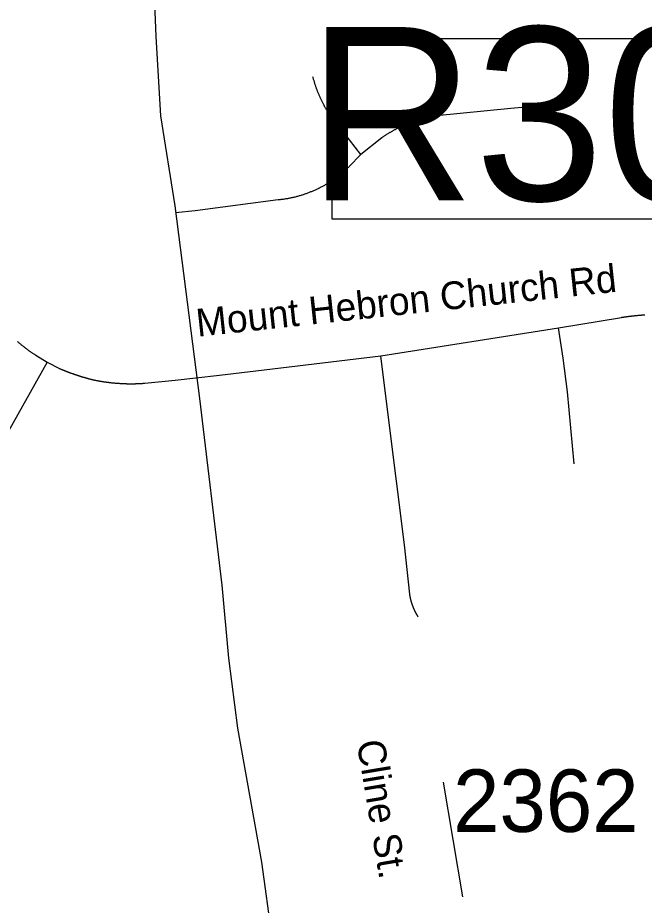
# Model space of a CAD drawing. Extents: x 1268485 to 1426702, y 514839 to 616766.
# Drawn here: x 1362433 to 1363915, y 559820 to 561918 of the extents above; entities that cross this region are included whole.
import ezdxf

# ---------------------------------------------------------------- set-up
doc = ezdxf.new("R2010")
doc.units = 0
for name, color, linetype in [('Old_Level_10', 7, 'Continuous'), ('Old_Level_11', 7, 'Continuous'), ('Old_Level_31', 7, 'Continuous'), ('Old_Level_32', 7, 'Continuous'), ('Old_Level_35', 7, 'Continuous'), ('Old_Level_8', 7, 'Continuous')]:
    doc.layers.add(name, color=color, linetype=linetype)

msp = doc.modelspace()

# ---------------------------------------------------------------- linework, layer by layer
at = {"layer": 'Old_Level_31'}
msp.add_lwpolyline([(1363176.447, 561869.215), (1364432.838, 561869.215), (1364432.838, 561442.078), (1363176.447, 561442.078), (1363176.447, 561869.215)], dxfattribs=at)
at = {"layer": 'Old_Level_32'}
msp.add_line((1363485.827, 559839.37), (1363440.478, 560111.154), dxfattribs=at)
msp.add_lwpolyline([(1363157.004, 558472.032), (1363123.717, 559072.544), (1363058.857, 559565.624), (1363010.102, 559921.372), (1362953.435, 560238.762), (1362932.527, 560403.846), (1362916.39, 560576.254), (1362863.568, 561017.701), (1362805.344, 561473.516), (1362771.033, 561686.224), (1362760.55, 561873.96), (1362748.161, 562167.126), (1362775.295, 562447.017), (1362861.933, 562786.56), (1362988.966, 563131.687), (1363066.491, 563342.184), (1363094.03, 563430.667)], dxfattribs=at)
at = {"layer": 'Old_Level_35'}
for p, q in [((1363244.793, 561595.058), (1363203.885, 561646.936)), ((1363293.8, 561634.017), (1363244.793, 561595.058)), ((1363217.213, 561566.555), (1363244.793, 561595.058)), ((1363711.902, 561185.414), (1363860.974, 561209.765)), ((1363291.852, 561118.619), (1363711.902, 561185.414)), ((1362475.232, 561120.054), (1362502.504, 561104.06)), ((1362502.504, 561104.06), (1362531.622, 561088.835))]:
    msp.add_line(p, q, dxfattribs=at)
for points in [[(1363203.885, 561646.936), (1363202.86, 561648.064), (1363201.834, 561649.191), (1363200.707, 561650.319), (1363199.784, 561651.447), (1363198.759, 561652.575), (1363197.733, 561653.753), (1363196.606, 561654.881), (1363195.58, 561656.061), (1363194.658, 561657.188), (1363193.632, 561658.367), (1363192.607, 561659.495), (1363191.582, 561660.674), (1363190.762, 561661.853), (1363189.736, 561663.083), (1363188.711, 561664.263), (1363187.788, 561665.441), (1363186.866, 561666.621), (1363185.84, 561667.799), (1363185.02, 561669.081), (1363183.995, 561670.26), (1363183.175, 561671.49), (1363182.149, 561672.67), (1363181.227, 561673.951), (1363180.407, 561675.13), (1363179.381, 561676.361), (1363178.459, 561677.642), (1363177.638, 561678.872), (1363176.716, 561680.103), (1363175.895, 561681.385), (1363174.973, 561682.615), (1363174.152, 561683.896), (1363173.23, 561685.178), (1363172.409, 561686.459), (1363171.487, 561687.689), (1363170.769, 561689.022), (1363169.846, 561690.253), (1363169.026, 561691.585), (1363168.206, 561692.867), (1363167.386, 561694.2), (1363166.668, 561695.431), (1363165.745, 561696.763), (1363165.028, 561698.045), (1363164.207, 561699.377), (1363163.387, 561700.71), (1363162.67, 561701.992), (1363161.849, 561703.376), (1363161.132, 561704.709), (1363160.414, 561705.991), (1363159.594, 561707.374), (1363158.876, 561708.707), (1363158.158, 561710.04), (1363157.338, 561711.373), (1363156.62, 561712.757), (1363156.005, 561714.141), (1363155.288, 561715.423), (1363154.467, 561716.807), (1363153.852, 561718.191), (1363153.135, 561719.575), (1363152.519, 561720.96), (1363151.904, 561722.292), (1363151.084, 561723.676), (1363150.469, 561725.061), (1363149.854, 561726.444), (1363149.239, 561727.88), (1363148.623, 561729.264), (1363148.008, 561730.648), (1363147.393, 561732.083), (1363146.778, 561733.416), (1363146.163, 561734.851), (1363145.548, 561736.236), (1363144.83, 561737.671), (1363144.42, 561739.107), (1363143.702, 561740.49), (1363143.087, 561741.926), (1363142.574, 561743.361), (1363141.959, 561744.796), (1363141.549, 561746.232), (1363141.037, 561747.616), (1363140.421, 561749.052), (1363139.909, 561750.487), (1363139.396, 561752.025), (1363138.883, 561753.46), (1363138.371, 561754.896), (1363137.858, 561756.331), (1363137.346, 561757.766), (1363136.833, 561759.202), (1363136.423, 561760.688), (1363135.91, 561762.123), (1363135.5, 561763.61), (1363134.987, 561765.046), (1363134.577, 561766.481), (1363134.167, 561768.019), (1363133.757, 561769.454), (1363133.245, 561770.941), (1363132.834, 561772.428), (1363132.527, 561773.863), (1363132.014, 561775.401), (1363131.604, 561776.887), (1363131.297, 561778.322)], [(1363712.824, 561713.834), (1363599.225, 561703.428), (1363423.906, 561686.254)], [(1363423.906, 561686.254), (1363422.368, 561685.998), (1363421.035, 561685.793), (1363419.6, 561685.588), (1363418.164, 561685.331), (1363416.729, 561685.075), (1363415.396, 561684.819), (1363413.961, 561684.563), (1363412.525, 561684.306), (1363411.09, 561684.05), (1363409.757, 561683.793), (1363408.424, 561683.486), (1363406.989, 561683.23), (1363405.451, 561682.922), (1363404.118, 561682.615), (1363402.785, 561682.307), (1363401.35, 561682), (1363400.017, 561681.692), (1363398.582, 561681.385), (1363397.249, 561681.077), (1363395.711, 561680.667), (1363394.378, 561680.359), (1363393.046, 561680), (1363391.61, 561679.642), (1363390.277, 561679.231), (1363388.842, 561678.872), (1363387.509, 561678.514), (1363386.176, 561678.104), (1363384.741, 561677.744), (1363383.408, 561677.386), (1363381.973, 561676.924), (1363380.64, 561676.514), (1363379.205, 561676.104), (1363377.872, 561675.694), (1363376.539, 561675.233), (1363375.206, 561674.823), (1363373.873, 561674.361), (1363372.54, 561673.951), (1363371.105, 561673.49), (1363369.772, 561672.977), (1363368.337, 561672.567), (1363367.106, 561672.055), (1363365.774, 561671.542), (1363364.338, 561671.132), (1363363.005, 561670.619), (1363361.775, 561670.107), (1363360.34, 561669.542), (1363359.007, 561669.081), (1363357.777, 561668.569), (1363356.341, 561668.056), (1363355.111, 561667.492), (1363353.778, 561666.928), (1363352.343, 561666.416), (1363351.112, 561665.851), (1363349.78, 561665.288), (1363348.549, 561664.775), (1363347.114, 561664.211), (1363345.884, 561663.648), (1363344.551, 561662.981), (1363343.218, 561662.417), (1363341.988, 561661.802), (1363340.655, 561661.238), (1363339.424, 561660.623), (1363338.092, 561660.007), (1363336.759, 561659.392), (1363335.528, 561658.726), (1363334.298, 561658.111), (1363332.863, 561657.496), (1363331.632, 561656.881), (1363330.402, 561656.163), (1363329.172, 561655.548), (1363327.839, 561654.881), (1363326.609, 561654.266), (1363325.378, 561653.548), (1363324.148, 561652.882), (1363322.918, 561652.165), (1363321.585, 561651.498), (1363320.355, 561650.832), (1363319.124, 561650.114), (1363317.894, 561649.396), (1363316.664, 561648.679), (1363315.331, 561647.961), (1363314.1, 561647.243), (1363312.87, 561646.526), (1363311.64, 561645.756), (1363310.512, 561644.988), (1363309.282, 561644.27), (1363308.051, 561643.501), (1363306.924, 561642.732), (1363305.591, 561642.015), (1363304.36, 561641.194), (1363303.233, 561640.425), (1363302.002, 561639.605), (1363300.875, 561638.887), (1363299.644, 561638.067), (1363298.517, 561637.247), (1363297.286, 561636.426), (1363296.158, 561635.606), (1363295.031, 561634.838), (1363293.8, 561634.017)], [(1363048.661, 561488.071), (1363050.506, 561488.225), (1363052.351, 561488.431), (1363054.299, 561488.636), (1363056.247, 561488.891), (1363058.093, 561489.148), (1363060.041, 561489.353), (1363061.886, 561489.609), (1363063.732, 561489.866), (1363065.577, 561490.173), (1363067.628, 561490.481), (1363069.473, 561490.789), (1363071.421, 561491.147), (1363073.267, 561491.506), (1363075.112, 561491.814), (1363076.958, 561492.172), (1363078.906, 561492.582), (1363080.751, 561492.942), (1363082.597, 561493.352), (1363084.545, 561493.813), (1363086.39, 561494.274), (1363088.236, 561494.685), (1363090.081, 561495.146), (1363092.029, 561495.607), (1363093.772, 561496.068), (1363095.617, 561496.581), (1363097.463, 561497.043), (1363099.411, 561497.606), (1363101.154, 561498.119), (1363102.999, 561498.683), (1363104.845, 561499.247), (1363106.588, 561499.811), (1363108.536, 561500.426), (1363110.381, 561500.99), (1363112.124, 561501.605), (1363113.97, 561502.272), (1363115.713, 561502.887), (1363117.661, 561503.553), (1363119.404, 561504.168), (1363121.146, 561504.886), (1363122.992, 561505.552), (1363124.735, 561506.27), (1363126.478, 561506.988), (1363128.221, 561507.705), (1363129.964, 561508.423), (1363131.912, 561509.192), (1363133.655, 561509.961), (1363135.398, 561510.679), (1363137.141, 561511.499), (1363138.883, 561512.319), (1363140.626, 561513.139), (1363142.267, 561513.959), (1363144.01, 561514.728), (1363145.753, 561515.651), (1363147.496, 561516.42), (1363149.136, 561517.291), (1363150.879, 561518.163), (1363152.622, 561519.137), (1363154.262, 561520.009), (1363155.903, 561520.931), (1363157.646, 561521.802), (1363159.286, 561522.725), (1363161.029, 561523.75), (1363162.67, 561524.673), (1363164.207, 561525.698), (1363165.848, 561526.621), (1363167.488, 561527.646), (1363169.129, 561528.621), (1363170.769, 561529.697), (1363172.409, 561530.671), (1363174.05, 561531.747), (1363175.588, 561532.824), (1363177.228, 561533.9), (1363178.766, 561534.926), (1363180.407, 561536.003), (1363182.047, 561537.13), (1363183.482, 561538.206), (1363185.123, 561539.334), (1363186.661, 561540.462), (1363188.096, 561541.642), (1363189.736, 561542.769), (1363191.274, 561543.948), (1363192.71, 561545.076), (1363194.248, 561546.255), (1363195.785, 561547.434), (1363197.221, 561548.664), (1363198.759, 561549.894), (1363200.297, 561551.074), (1363201.629, 561552.304), (1363203.167, 561553.585), (1363204.603, 561554.816), (1363206.038, 561556.046), (1363207.473, 561557.379), (1363208.909, 561558.609), (1363210.242, 561559.942), (1363211.779, 561561.275), (1363213.112, 561562.557), (1363214.548, 561563.89), (1363215.881, 561565.171), (1363217.213, 561566.555)], [(1362806.289, 561457.57), (1362852.426, 561462.747), (1363048.661, 561488.071)], [(1363860.974, 561209.765), (1363862.102, 561209.918), (1363863.23, 561210.123), (1363864.358, 561210.226), (1363865.486, 561210.431), (1363866.613, 561210.636), (1363867.741, 561210.738), (1363868.869, 561210.943), (1363869.997, 561211.046), (1363871.124, 561211.251), (1363872.252, 561211.353), (1363873.38, 561211.508), (1363874.508, 561211.713), (1363875.636, 561211.815), (1363876.763, 561212.02), (1363877.891, 561212.123), (1363879.019, 561212.225), (1363880.147, 561212.379), (1363881.275, 561212.584), (1363882.402, 561212.686), (1363883.53, 561212.789), (1363884.658, 561212.943), (1363885.786, 561213.046), (1363886.913, 561213.199), (1363888.041, 561213.301), (1363889.169, 561213.456), (1363890.297, 561213.558), (1363891.425, 561213.712), (1363892.45, 561213.814), (1363893.578, 561213.917), (1363894.705, 561214.071), (1363895.833, 561214.173), (1363896.961, 561214.327), (1363898.089, 561214.429), (1363899.217, 561214.583), (1363900.549, 561214.634), (1363901.575, 561214.737), (1363902.702, 561214.891), (1363903.83, 561214.942), (1363904.958, 561215.044), (1363906.086, 561215.199), (1363907.214, 561215.249), (1363908.341, 561215.352), (1363909.469, 561215.455), (1363910.597, 561215.557), (1363911.725, 561215.711), (1363912.853, 561215.762), (1363913.98, 561215.814), (1363915.108, 561215.916), (1363916.236, 561216.019)], [(1363749.118, 560863.38), (1363733.842, 561033.983), (1363723.282, 561113.134), (1363711.902, 561185.414)], [(1362432.171, 561152.76), (1362433.299, 561151.838), (1362434.325, 561150.863), (1362435.452, 561149.89), (1362436.58, 561148.915), (1362437.605, 561147.992), (1362438.733, 561147.07), (1362439.861, 561146.147), (1362441.091, 561145.173), (1362442.219, 561144.251), (1362443.347, 561143.379), (1362444.475, 561142.456), (1362445.602, 561141.482), (1362446.73, 561140.61), (1362447.858, 561139.688), (1362449.088, 561138.817), (1362450.216, 561137.894), (1362451.344, 561137.022), (1362452.472, 561136.151), (1362453.702, 561135.228), (1362454.83, 561134.356), (1362455.958, 561133.485), (1362457.29, 561132.613), (1362458.418, 561131.742), (1362459.648, 561130.871), (1362460.776, 561129.999), (1362462.007, 561129.128), (1362463.134, 561128.307), (1362464.365, 561127.436), (1362465.492, 561126.616), (1362466.723, 561125.744), (1362467.953, 561124.924), (1362469.081, 561124.104), (1362470.414, 561123.335), (1362471.644, 561122.515), (1362472.772, 561121.695), (1362474.002, 561120.875), (1362475.232, 561120.054)], [(1362853.964, 561066.741), (1362909.84, 561073.353), (1362996.27, 561083.145), (1363291.852, 561118.619)], [(1363360.237, 560555.444), (1363347.832, 560671.708), (1363309.794, 560973.288), (1363291.852, 561118.619)], [(1362502.504, 561104.06), (1362362.351, 560856.665), (1362333.952, 560812.015), (1362313.754, 560777.823)], [(1362531.622, 561088.835), (1362532.339, 561088.476), (1362533.16, 561088.169), (1362533.98, 561087.81), (1362534.8, 561087.502), (1362535.518, 561087.194), (1362536.338, 561086.836), (1362537.158, 561086.477), (1362537.876, 561086.169), (1362538.799, 561085.862), (1362539.516, 561085.503), (1362540.234, 561085.196), (1362541.157, 561084.888), (1362541.874, 561084.58), (1362542.592, 561084.273), (1362543.515, 561083.914), (1362544.232, 561083.606), (1362544.95, 561083.298), (1362545.873, 561082.991), (1362546.591, 561082.683), (1362547.513, 561082.376), (1362548.231, 561082.068), (1362549.051, 561081.761), (1362549.871, 561081.453), (1362550.589, 561081.145), (1362551.512, 561080.838), (1362552.229, 561080.479), (1362553.05, 561080.172), (1362553.87, 561079.864), (1362554.588, 561079.608), (1362555.51, 561079.3), (1362556.228, 561078.992), (1362557.151, 561078.685), (1362557.868, 561078.429), (1362558.586, 561078.121), (1362559.509, 561077.814), (1362560.226, 561077.557), (1362561.149, 561077.249), (1362561.867, 561076.994), (1362562.79, 561076.686), (1362563.507, 561076.378), (1362564.328, 561076.122), (1362565.148, 561075.814), (1362565.968, 561075.558), (1362566.788, 561075.251), (1362567.608, 561074.994), (1362568.326, 561074.686), (1362569.249, 561074.43), (1362569.966, 561074.174), (1362570.889, 561073.866), (1362571.607, 561073.61), (1362572.53, 561073.353), (1362573.247, 561073.046), (1362574.17, 561072.79), (1362574.888, 561072.585), (1362575.708, 561072.328), (1362576.528, 561072.021), (1362577.348, 561071.765), (1362578.169, 561071.508), (1362578.989, 561071.252), (1362579.706, 561070.995), (1362580.629, 561070.739), (1362581.347, 561070.483), (1362582.27, 561070.227), (1362583.09, 561069.919), (1362583.91, 561069.662), (1362584.73, 561069.457), (1362585.55, 561069.252), (1362586.371, 561068.996), (1362587.088, 561068.74), (1362588.011, 561068.484), (1362588.729, 561068.227), (1362589.651, 561068.022), (1362590.472, 561067.766), (1362591.292, 561067.509), (1362592.112, 561067.304), (1362592.83, 561067.048), (1362593.753, 561066.792), (1362594.675, 561066.587), (1362595.393, 561066.382), (1362596.213, 561066.126), (1362597.033, 561065.869), (1362597.854, 561065.664), (1362598.776, 561065.459), (1362599.494, 561065.203), (1362600.417, 561064.998), (1362601.237, 561064.741), (1362601.955, 561064.588), (1362602.877, 561064.331), (1362603.595, 561064.126), (1362604.518, 561063.87), (1362605.338, 561063.665), (1362606.158, 561063.46), (1362606.978, 561063.255), (1362607.901, 561063.05), (1362608.619, 561062.793), (1362609.542, 561062.64), (1362610.362, 561062.435), (1362611.079, 561062.178), (1362612.002, 561062.025)], [(1362612.002, 561062.025), (1362613.232, 561061.768), (1362614.36, 561061.512), (1362615.591, 561061.255), (1362616.718, 561061.05), (1362618.051, 561060.794), (1362619.281, 561060.538), (1362620.512, 561060.384), (1362621.64, 561060.128), (1362622.87, 561059.872), (1362624.1, 561059.667), (1362625.228, 561059.512), (1362626.458, 561059.256), (1362627.791, 561059.051), (1362628.919, 561058.897), (1362630.149, 561058.641), (1362631.38, 561058.436), (1362632.61, 561058.231), (1362633.738, 561058.077), (1362634.968, 561057.872), (1362636.301, 561057.667), (1362637.326, 561057.514), (1362638.659, 561057.309), (1362639.889, 561057.206), (1362641.12, 561057.001), (1362642.247, 561056.796), (1362643.478, 561056.693), (1362644.708, 561056.488), (1362646.041, 561056.386), (1362647.271, 561056.181), (1362648.399, 561056.078), (1362649.629, 561055.924), (1362650.86, 561055.771), (1362652.09, 561055.616), (1362653.218, 561055.514), (1362654.55, 561055.361), (1362655.781, 561055.258), (1362657.011, 561055.104), (1362658.241, 561055.001), (1362659.369, 561054.899), (1362660.599, 561054.745), (1362661.83, 561054.643), (1362663.163, 561054.54), (1362664.393, 561054.438), (1362665.521, 561054.335), (1362666.751, 561054.233), (1362667.981, 561054.13), (1362669.212, 561054.079), (1362670.545, 561053.925), (1362671.672, 561053.873), (1362672.903, 561053.823), (1362674.133, 561053.668), (1362675.363, 561053.618), (1362676.594, 561053.566), (1362677.926, 561053.515), (1362678.952, 561053.463), (1362680.284, 561053.361), (1362681.515, 561053.31), (1362682.745, 561053.258), (1362683.975, 561053.258), (1362685.206, 561053.207), (1362686.334, 561053.105), (1362687.666, 561053.105), (1362688.897, 561053.053), (1362690.127, 561053.002), (1362691.357, 561053.002), (1362692.588, 561053.002), (1362693.92, 561052.951), (1362695.048, 561052.951), (1362696.279, 561052.951), (1362697.509, 561052.951), (1362698.739, 561052.9), (1362699.969, 561052.9), (1362701.2, 561052.9), (1362702.328, 561052.9), (1362703.66, 561052.9), (1362704.891, 561052.951), (1362706.121, 561052.951), (1362707.351, 561052.951), (1362708.582, 561052.951), (1362709.709, 561053.002), (1362711.042, 561053.002), (1362712.273, 561053.053), (1362713.503, 561053.053), (1362714.733, 561053.105), (1362715.964, 561053.105), (1362717.296, 561053.207), (1362718.424, 561053.258), (1362719.654, 561053.31), (1362720.885, 561053.31), (1362722.115, 561053.361), (1362723.345, 561053.463), (1362724.576, 561053.515), (1362725.704, 561053.566), (1362727.036, 561053.668), (1362728.267, 561053.771), (1362729.497, 561053.823), (1362730.727, 561053.873), (1362731.855, 561053.976), (1362733.085, 561054.079)], [(1362733.085, 561054.079), (1362805.469, 561061.307), (1362853.964, 561066.741)], [(1363380.332, 560501.463), (1363380.025, 560501.925), (1363379.717, 560502.438), (1363379.41, 560502.95), (1363379.102, 560503.463), (1363378.897, 560503.924), (1363378.487, 560504.436), (1363378.282, 560504.949), (1363377.872, 560505.462), (1363377.667, 560505.923), (1363377.359, 560506.436), (1363377.051, 560506.949), (1363376.744, 560507.461), (1363376.539, 560507.922), (1363376.129, 560508.487), (1363375.924, 560508.999), (1363375.616, 560509.512), (1363375.411, 560510.024), (1363375.001, 560510.588), (1363374.796, 560511.05), (1363374.488, 560511.562), (1363374.283, 560512.126), (1363373.976, 560512.638), (1363373.771, 560513.151), (1363373.361, 560513.664), (1363373.155, 560514.176), (1363372.848, 560514.689), (1363372.643, 560515.253), (1363372.335, 560515.766), (1363372.13, 560516.329), (1363371.925, 560516.791), (1363371.618, 560517.355), (1363371.413, 560517.867), (1363371.105, 560518.432), (1363370.9, 560518.944), (1363370.592, 560519.508), (1363370.49, 560520.072), (1363370.285, 560520.585), (1363369.977, 560521.148), (1363369.772, 560521.61), (1363369.465, 560522.173), (1363369.259, 560522.738), (1363369.157, 560523.25), (1363368.849, 560523.814), (1363368.644, 560524.378), (1363368.337, 560524.891), (1363368.234, 560525.454), (1363368.029, 560526.019), (1363367.722, 560526.582), (1363367.619, 560527.146), (1363367.414, 560527.607), (1363367.106, 560528.172), (1363367.004, 560528.735), (1363366.799, 560529.299), (1363366.594, 560529.863), (1363366.389, 560530.427), (1363366.286, 560530.94), (1363365.979, 560531.503), (1363365.876, 560532.068), (1363365.671, 560532.631), (1363365.466, 560533.195), (1363365.261, 560533.759), (1363365.158, 560534.323), (1363364.851, 560534.887), (1363364.748, 560535.451), (1363364.646, 560536.014), (1363364.338, 560536.579), (1363364.236, 560537.142), (1363364.133, 560537.707), (1363363.826, 560538.27), (1363363.723, 560538.834), (1363363.621, 560539.398), (1363363.518, 560539.962), (1363363.415, 560540.526), (1363363.108, 560541.038), (1363363.005, 560541.603), (1363362.903, 560542.166), (1363362.8, 560542.73), (1363362.595, 560543.396), (1363362.493, 560543.961), (1363362.39, 560544.524), (1363362.288, 560545.088), (1363362.083, 560545.601), (1363361.98, 560546.165), (1363361.878, 560546.831), (1363361.775, 560547.395), (1363361.673, 560547.959), (1363361.468, 560548.523), (1363361.365, 560549.087), (1363361.262, 560549.702), (1363361.16, 560550.266), (1363360.955, 560550.83), (1363360.852, 560551.393), (1363360.852, 560551.958), (1363360.75, 560552.573), (1363360.647, 560553.136), (1363360.545, 560553.701), (1363360.545, 560554.264), (1363360.34, 560554.879), (1363360.237, 560555.444)]]:
    msp.add_lwpolyline(points, dxfattribs=at)

# ---------------------------------------------------------------- texts
at = {"layer": 'Old_Level_10'}
msp.add_text('Mount Hebron Church Rd', height=65.61666, rotation=6.132889, dxfattribs=at).set_placement((1362858.196, 561163.869))
at = {"layer": 'Old_Level_11'}
msp.add_text('Cline St.', height=65.6167, rotation=279.472808, dxfattribs=at).set_placement((1363234.446, 560205.81))
at = {"layer": 'Old_Level_31'}
msp.add_text('R300', height=410.1042, dxfattribs=at).set_placement((1363118.2, 561486.104))
at = {"layer": 'Old_Level_8'}
msp.add_text('2362', height=147.6375, dxfattribs=at).set_placement((1363462.681, 559993.27))

doc.saveas('drawing.dxf')
